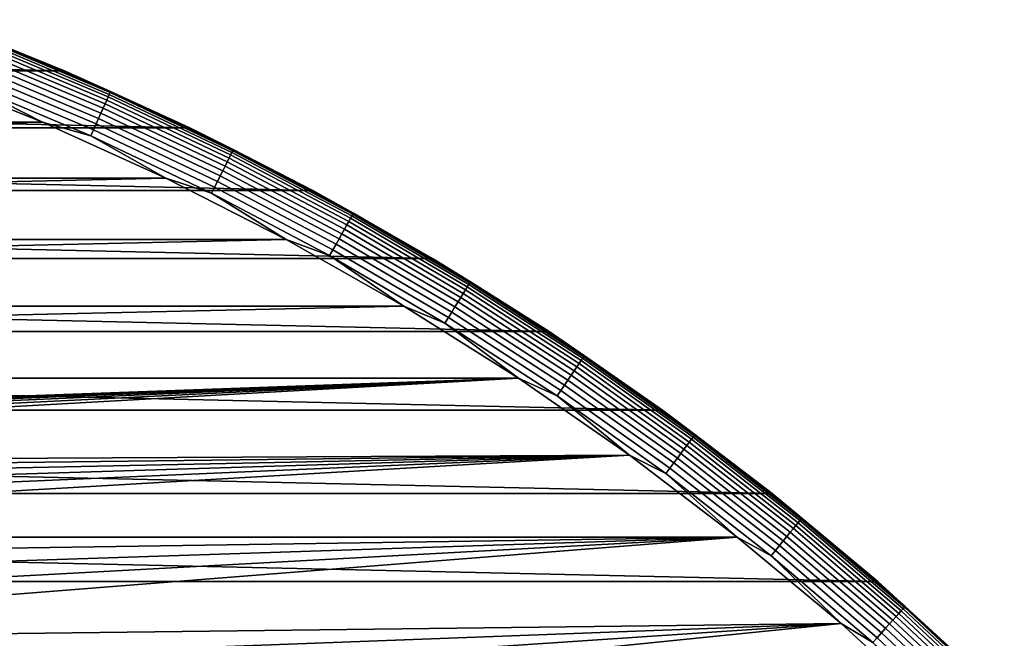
# Model space of a CAD drawing. Header units: metres. Extents: x -28 to 70, y -218 to 28.
# Tile 399 of 463: x 10 to 19, y 20 to 26. Entities that reach past the tile are written whole.
import ezdxf

# ---------------------------------------------------------------- set-up
doc = ezdxf.new("R2010")
doc.units = ezdxf.units.M
doc.layers.add('solid_10_261_432_XXX', color=7, linetype='CONTINUOUS')

msp = doc.modelspace()

# ---------------------------------------------------------------- linework, layer by layer
at = {"layer": 'solid_10_261_432_XXX'}
for points in [[(-10.808199, 25.28701, -5), (-9.662813, 25.746456, -5), (10.808199, 25.28701, -5)], [(-9.662813, 25.746456, -5), (9.662813, 25.746456, -5), (10.808199, 25.28701, -5)], [(9.662807, 25.74646, -0.5), (10.808187, 25.287014, -0.5), (10.808199, 25.28701, -5), (9.662813, 25.746456, -5)], [(10.099484, 25.574486, -0.440391), (10.808187, 25.287014, -0.5), (9.662807, 25.74646, -0.5)], [(11.186278, 25.025391, -0.216316), (10.068373, 25.495705, -0.216316), (10.054696, 25.461071, -0.16871), (11.171083, 24.991396, -0.16871)], [(11.199019, 25.053894, -0.268066), (10.079841, 25.524742, -0.268066), (10.068373, 25.495705, -0.216316), (11.186278, 25.025391, -0.216316)], [(11.209119, 25.076488, -0.323206), (10.08893, 25.54776, -0.323206), (10.079841, 25.524742, -0.268066), (11.199019, 25.053894, -0.268066)], [(10.08893, 25.54776, -0.323206), (11.209119, 25.076488, -0.323206), (11.216429, 25.092842, -0.380929), (10.09551, 25.564423, -0.380929)], [(10.09551, 25.564423, -0.380929), (11.216429, 25.092842, -0.380929), (11.220844, 25.10272, -0.440391), (10.099484, 25.574486, -0.440391)], [(11.220844, 25.10272, -0.440391), (10.808187, 25.287014, -0.5), (10.099484, 25.574486, -0.440391)], [(11.153654, 24.952406, -0.125945), (10.039009, 25.421347, -0.125945), (10.021542, 25.377115, -0.088645), (11.134248, 24.908991, -0.088645)], [(11.171083, 24.991396, -0.16871), (10.054696, 25.461071, -0.16871), (10.039009, 25.421347, -0.125945), (11.153654, 24.952406, -0.125945)], [(11.113146, 24.861782, -0.057356), (10.002549, 25.32902, -0.057356), (9.982308, 25.277765, -0.032535), (11.090658, 24.811474, -0.032535)], [(11.134248, 24.908991, -0.088645), (10.021542, 25.377115, -0.088645), (10.002549, 25.32902, -0.057356), (11.113146, 24.861782, -0.057356)], [(-11.931824, 24.776632, -5), (-10.808199, 25.28701, -5), (11.931824, 24.776632, -5)], [(-10.808199, 25.28701, -5), (10.808199, 25.28701, -5), (11.931824, 24.776632, -5)], [(10.611524, 24.827314), (9.486959, 25.278402), (-10.611567, 24.827295)], [(9.93928, 25.168806, -0.003646), (9.486959, 25.278402), (10.611524, 24.827314)], [(11.090658, 24.811474, -0.032535), (9.982308, 25.277765, -0.032535), (9.961115, 25.2241, -0.014544), (11.067112, 24.758797, -0.014544)], [(10.808187, 25.287014, -0.5), (11.931802, 24.776644, -0.5), (11.931824, 24.776632, -5), (10.808199, 25.28701, -5)], [(11.220844, 25.10272, -0.440391), (11.931802, 24.776644, -0.5), (10.808187, 25.287014, -0.5)], [(11.067112, 24.758797, -0.014544), (9.961115, 25.2241, -0.014544), (9.93928, 25.168806, -0.003646), (11.042852, 24.704525, -0.003646)], [(11.042852, 24.704525, -0.003646), (9.93928, 25.168806, -0.003646), (10.611524, 24.827314)], [(12.296275, 24.534002, -0.268066), (11.199019, 25.053894, -0.268066), (11.186278, 25.025391, -0.216316), (12.282287, 24.50609, -0.216316)], [(12.307364, 24.556128, -0.323206), (11.209119, 25.076488, -0.323206), (11.199019, 25.053894, -0.268066), (12.296275, 24.534002, -0.268066)], [(11.209119, 25.076488, -0.323206), (12.307364, 24.556128, -0.323206), (12.315392, 24.572142, -0.380929), (11.216429, 25.092842, -0.380929)], [(11.216429, 25.092842, -0.380929), (12.315392, 24.572142, -0.380929), (12.320239, 24.581814, -0.440391), (11.220844, 25.10272, -0.440391)], [(12.320239, 24.581814, -0.440391), (11.931802, 24.776644, -0.5), (11.220844, 25.10272, -0.440391)], [(12.265602, 24.472801, -0.16871), (11.171083, 24.991396, -0.16871), (11.153654, 24.952406, -0.125945), (12.246466, 24.43462, -0.125945)], [(12.282287, 24.50609, -0.216316), (11.186278, 25.025391, -0.216316), (11.171083, 24.991396, -0.16871), (12.265602, 24.472801, -0.16871)], [(12.225158, 24.392105, -0.088645), (11.134248, 24.908991, -0.088645), (11.113146, 24.861782, -0.057356), (12.201988, 24.345877, -0.057356)], [(12.246466, 24.43462, -0.125945), (11.153654, 24.952406, -0.125945), (11.134248, 24.908991, -0.088645), (12.225158, 24.392105, -0.088645)], [(10.611524, 24.827314), (-10.611567, 24.827295), (-11.714718, 24.326229)], [(11.714675, 24.326248), (10.611524, 24.827314), (-11.714718, 24.326229)], [(11.042852, 24.704525, -0.003646), (10.611524, 24.827314), (11.714675, 24.326248)], [(12.177298, 24.296612, -0.032535), (11.090658, 24.811474, -0.032535), (11.067112, 24.758797, -0.014544), (12.151444, 24.245029, -0.014544)], [(12.201988, 24.345877, -0.057356), (11.113146, 24.861782, -0.057356), (11.090658, 24.811474, -0.032535), (12.177298, 24.296612, -0.032535)], [(-13.031395, 24.216373, -5), (-11.931824, 24.776632, -5), (13.031395, 24.216373, -5)], [(-11.931824, 24.776632, -5), (11.931824, 24.776632, -5), (13.031395, 24.216373, -5)], [(12.151444, 24.245029, -0.014544), (11.067112, 24.758797, -0.014544), (11.042852, 24.704525, -0.003646), (12.124807, 24.191883, -0.003646)], [(12.124807, 24.191883, -0.003646), (11.042852, 24.704525, -0.003646), (11.714675, 24.326248)], [(11.931802, 24.776644, -0.5), (13.031386, 24.216377, -0.5), (13.031395, 24.216373, -5), (11.931824, 24.776632, -5)], [(12.320239, 24.581814, -0.440391), (13.031386, 24.216377, -0.5), (11.931802, 24.776644, -0.5)], [(13.369461, 23.966084, -0.268066), (12.296275, 24.534002, -0.268066), (12.282287, 24.50609, -0.216316), (13.354252, 23.938818, -0.216316)], [(13.381517, 23.987696, -0.323206), (12.307364, 24.556128, -0.323206), (12.296275, 24.534002, -0.268066), (13.369461, 23.966084, -0.268066)], [(13.390245, 24.003342, -0.380929), (12.315392, 24.572142, -0.380929), (12.307364, 24.556128, -0.323206), (13.381517, 23.987696, -0.323206)], [(12.315392, 24.572142, -0.380929), (13.390245, 24.003342, -0.380929), (13.395516, 24.012789, -0.440391), (12.320239, 24.581814, -0.440391)], [(13.395516, 24.012789, -0.440391), (13.031386, 24.216377, -0.5), (12.320239, 24.581814, -0.440391)], [(13.315305, 23.869001, -0.125945), (12.246466, 24.43462, -0.125945), (12.225158, 24.392105, -0.088645), (13.292136, 23.827471, -0.088645)], [(13.336111, 23.9063, -0.16871), (12.265602, 24.472801, -0.16871), (12.246466, 24.43462, -0.125945), (13.315305, 23.869001, -0.125945)], [(13.354252, 23.938818, -0.216316), (12.282287, 24.50609, -0.216316), (12.265602, 24.472801, -0.16871), (13.336111, 23.9063, -0.16871)], [(13.266945, 23.782312, -0.057356), (12.201988, 24.345877, -0.057356), (12.177298, 24.296612, -0.032535), (13.240099, 23.734188, -0.032535)], [(13.292136, 23.827471, -0.088645), (12.225158, 24.392105, -0.088645), (12.201988, 24.345877, -0.057356), (13.266945, 23.782312, -0.057356)], [(11.714675, 24.326248), (-11.714718, 24.326229), (-12.794302, 23.776161)], [(12.79426, 23.776182), (11.714675, 24.326248), (-12.794302, 23.776161)], [(12.124807, 24.191883, -0.003646), (11.714675, 24.326248), (12.79426, 23.776182)], [(13.240099, 23.734188, -0.032535), (12.177298, 24.296612, -0.032535), (12.151444, 24.245029, -0.014544), (13.211989, 23.6838, -0.014544)], [(-14.104724, 23.607344, -5), (-13.031395, 24.216373, -5), (14.104724, 23.607344, -5)], [(-13.031395, 24.216373, -5), (13.031395, 24.216373, -5), (14.104724, 23.607344, -5)], [(13.211989, 23.6838, -0.014544), (12.151444, 24.245029, -0.014544), (12.124807, 24.191883, -0.003646), (13.183028, 23.631884, -0.003646)], [(13.183028, 23.631884, -0.003646), (12.124807, 24.191883, -0.003646), (12.79426, 23.776182)], [(13.031386, 24.216377, -0.5), (14.104729, 23.607344, -0.5), (14.104724, 23.607344, -5), (13.031395, 24.216373, -5)], [(13.395516, 24.012789, -0.440391), (14.104729, 23.607344, -0.5), (13.031386, 24.216377, -0.5)], [(13.381517, 23.987696, -0.323206), (14.429477, 23.372309, -0.323206), (14.438888, 23.387552, -0.380929), (13.390245, 24.003342, -0.380929)], [(13.390245, 24.003342, -0.380929), (14.438888, 23.387552, -0.380929), (14.444571, 23.396757, -0.440391), (13.395516, 24.012789, -0.440391)], [(14.444571, 23.396757, -0.440391), (14.104729, 23.607344, -0.5), (13.395516, 24.012789, -0.440391)], [(14.380513, 23.292999, -0.16871), (13.336111, 23.9063, -0.16871), (13.315305, 23.869001, -0.125945), (14.358078, 23.256659, -0.125945)], [(14.400075, 23.324684, -0.216316), (13.354252, 23.938818, -0.216316), (13.336111, 23.9063, -0.16871), (14.380513, 23.292999, -0.16871)], [(14.416475, 23.35125, -0.268066), (13.369461, 23.966084, -0.268066), (13.354252, 23.938818, -0.216316), (14.400075, 23.324684, -0.216316)], [(14.429477, 23.372309, -0.323206), (13.381517, 23.987696, -0.323206), (13.369461, 23.966084, -0.268066), (14.416475, 23.35125, -0.268066)], [(14.333096, 23.216194, -0.088645), (13.292136, 23.827471, -0.088645), (13.266945, 23.782312, -0.057356), (14.305931, 23.172194, -0.057356)], [(14.358078, 23.256659, -0.125945), (13.315305, 23.869001, -0.125945), (13.292136, 23.827471, -0.088645), (14.333096, 23.216194, -0.088645)], [(12.79426, 23.776182), (-12.794302, 23.776161), (-13.848136, 23.178204)], [(13.848095, 23.178228), (12.79426, 23.776182), (-13.848136, 23.178204)], [(13.183028, 23.631884, -0.003646), (12.79426, 23.776182), (13.848095, 23.178228)], [(14.276982, 23.125303, -0.032535), (13.240099, 23.734188, -0.032535), (13.211989, 23.6838, -0.014544), (14.246672, 23.076208, -0.014544)], [(14.305931, 23.172194, -0.057356), (13.266945, 23.782312, -0.057356), (13.240099, 23.734188, -0.032535), (14.276982, 23.125303, -0.032535)], [(14.246672, 23.076208, -0.014544), (13.211989, 23.6838, -0.014544), (13.183028, 23.631884, -0.003646), (14.215442, 23.025623, -0.003646)], [(-15.149656, 22.950771, -5), (-14.104724, 23.607344, -5), (15.149656, 22.950771, -5)], [(-14.104724, 23.607344, -5), (14.104724, 23.607344, -5), (15.149656, 22.950771, -5)], [(14.215442, 23.025623, -0.003646), (13.183028, 23.631884, -0.003646), (13.848095, 23.178228)], [(14.104729, 23.607344, -0.5), (15.149665, 22.950766, -0.5), (15.149656, 22.950771, -5), (14.104724, 23.607344, -5)], [(14.444571, 23.396757, -0.440391), (15.149665, 22.950766, -0.5), (14.104729, 23.607344, -0.5)], [(14.429477, 23.372309, -0.323206), (15.449188, 22.711168, -0.323206), (15.459265, 22.725981, -0.380929), (14.438888, 23.387552, -0.380929)], [(14.438888, 23.387552, -0.380929), (15.459265, 22.725981, -0.380929), (15.46535, 22.734926, -0.440391), (14.444571, 23.396757, -0.440391)], [(15.46535, 22.734926, -0.440391), (15.149665, 22.950766, -0.5), (14.444571, 23.396757, -0.440391)], [(15.396766, 22.634104, -0.16871), (14.380513, 23.292999, -0.16871), (14.358078, 23.256659, -0.125945), (15.372745, 22.598791, -0.125945)], [(15.417709, 22.664892, -0.216316), (14.400075, 23.324684, -0.216316), (14.380513, 23.292999, -0.16871), (15.396766, 22.634104, -0.16871)], [(15.435269, 22.690706, -0.268066), (14.416475, 23.35125, -0.268066), (14.400075, 23.324684, -0.216316), (15.417709, 22.664892, -0.216316)], [(15.449188, 22.711168, -0.323206), (14.429477, 23.372309, -0.323206), (14.416475, 23.35125, -0.268066), (15.435269, 22.690706, -0.268066)], [(15.345997, 22.559469, -0.088645), (14.333096, 23.216194, -0.088645), (14.305931, 23.172194, -0.057356), (15.316913, 22.516714, -0.057356)], [(15.372745, 22.598791, -0.125945), (14.358078, 23.256659, -0.125945), (14.333096, 23.216194, -0.088645), (15.345997, 22.559469, -0.088645)], [(13.848095, 23.178228), (-13.848136, 23.178204), (-14.874039, 22.533596)], [(14.873999, 22.533623), (13.848095, 23.178228), (-14.874039, 22.533596)], [(14.215442, 23.025623, -0.003646), (13.848095, 23.178228), (14.873999, 22.533623)], [(15.285918, 22.471151, -0.032535), (14.276982, 23.125303, -0.032535), (14.246672, 23.076208, -0.014544), (15.253466, 22.423443, -0.014544)], [(15.316913, 22.516714, -0.057356), (14.305931, 23.172194, -0.057356), (14.276982, 23.125303, -0.032535), (15.285918, 22.471151, -0.032535)], [(15.253466, 22.423443, -0.014544), (14.246672, 23.076208, -0.014544), (14.215442, 23.025623, -0.003646), (15.220029, 22.37429, -0.003646)], [(15.220029, 22.37429, -0.003646), (14.215442, 23.025623, -0.003646), (14.873999, 22.533623)], [(-16.164074, 22.247982, -5), (-15.149656, 22.950771, -5), (16.164074, 22.247982, -5)], [(-15.149656, 22.950771, -5), (15.149656, 22.950771, -5), (16.164074, 22.247982, -5)], [(15.149665, 22.950766, -0.5), (16.164093, 22.247969, -0.5), (16.164074, 22.247982, -5), (15.149656, 22.950771, -5)], [(15.46535, 22.734926, -0.440391), (16.164093, 22.247969, -0.5), (15.149665, 22.950766, -0.5)], [(16.423847, 21.985743, -0.268066), (15.435269, 22.690706, -0.268066), (15.417709, 22.664892, -0.216316), (16.405163, 21.960732, -0.216316)], [(16.438658, 22.005569, -0.323206), (15.449188, 22.711168, -0.323206), (15.435269, 22.690706, -0.268066), (16.423847, 21.985743, -0.268066)], [(15.449188, 22.711168, -0.323206), (16.438658, 22.005569, -0.323206), (16.449379, 22.019922, -0.380929), (15.459265, 22.725981, -0.380929)], [(15.459265, 22.725981, -0.380929), (16.449379, 22.019922, -0.380929), (16.455854, 22.028589, -0.440391), (15.46535, 22.734926, -0.440391)], [(16.455854, 22.028589, -0.440391), (16.164093, 22.247969, -0.5), (15.46535, 22.734926, -0.440391)], [(16.357319, 21.896683, -0.125945), (15.372745, 22.598791, -0.125945), (15.345997, 22.559469, -0.088645), (16.328857, 21.858583, -0.088645)], [(16.382877, 21.930899, -0.16871), (15.396766, 22.634104, -0.16871), (15.372745, 22.598791, -0.125945), (16.357319, 21.896683, -0.125945)], [(16.405163, 21.960732, -0.216316), (15.417709, 22.664892, -0.216316), (15.396766, 22.634104, -0.16871), (16.382877, 21.930899, -0.16871)], [(-14.874039, 22.533596), (-15.870024, 21.843588), (0, 22), (14.873999, 22.533623)], [(14.873999, 22.533623), (0, 22), (0.523535, 21.993769)], [(14.873999, 22.533623), (0.523535, 21.993769), (1.046814, 21.97508)], [(14.873999, 22.533623), (1.046814, 21.97508), (1.569467, 21.943945)], [(14.873999, 22.533623), (1.569467, 21.943945), (2.091219, 21.900383)], [(14.873999, 22.533623), (2.091219, 21.900383), (2.611826, 21.844412)], [(14.873999, 22.533623), (2.611826, 21.844412), (3.130936, 21.77607), (15.869986, 21.843615)], [(15.220029, 22.37429, -0.003646), (14.873999, 22.533623), (15.869986, 21.843615)], [(16.297911, 21.817158, -0.057356), (15.316913, 22.516714, -0.057356), (15.285918, 22.471151, -0.032535), (16.264931, 21.77301, -0.032535)], [(16.328857, 21.858583, -0.088645), (15.345997, 22.559469, -0.088645), (15.316913, 22.516714, -0.057356), (16.297911, 21.817158, -0.057356)], [(16.2304, 21.726784, -0.014544), (15.253466, 22.423443, -0.014544), (15.220029, 22.37429, -0.003646), (16.194822, 21.679157, -0.003646)], [(16.264931, 21.77301, -0.032535), (15.285918, 22.471151, -0.032535), (15.253466, 22.423443, -0.014544), (16.2304, 21.726784, -0.014544)], [(16.194822, 21.679157, -0.003646), (15.220029, 22.37429, -0.003646), (15.869986, 21.843615)], [(-17.145966, 21.50037, -5), (-16.164074, 22.247982, -5), (17.145966, 21.50037, -5)], [(-16.164074, 22.247982, -5), (16.164074, 22.247982, -5), (17.145966, 21.50037, -5)], [(16.164093, 22.247969, -0.5), (17.145967, 21.500368, -0.5), (17.145966, 21.50037, -5), (16.164074, 22.247982, -5)], [(16.455854, 22.028589, -0.440391), (17.145967, 21.500368, -0.5), (16.164093, 22.247969, -0.5)], [(17.380276, 21.237741, -0.268066), (16.423847, 21.985743, -0.268066), (16.405163, 21.960732, -0.216316), (17.360502, 21.213581, -0.216316)], [(17.395948, 21.256895, -0.323206), (16.438658, 22.005569, -0.323206), (16.423847, 21.985743, -0.268066), (17.380276, 21.237741, -0.268066)], [(16.438658, 22.005569, -0.323206), (17.395948, 21.256895, -0.323206), (17.407295, 21.270758, -0.380929), (16.449379, 22.019922, -0.380929)], [(16.449379, 22.019922, -0.380929), (17.407295, 21.270758, -0.380929), (17.414146, 21.279131, -0.440391), (16.455854, 22.028589, -0.440391)], [(17.414146, 21.279131, -0.440391), (17.145967, 21.500368, -0.5), (16.455854, 22.028589, -0.440391)], [(17.309872, 21.151712, -0.125945), (16.357319, 21.896683, -0.125945), (16.328857, 21.858583, -0.088645), (17.279753, 21.11491, -0.088645)], [(17.33692, 21.184765, -0.16871), (16.382877, 21.930899, -0.16871), (16.357319, 21.896683, -0.125945), (17.309872, 21.151712, -0.125945)], [(17.360502, 21.213581, -0.216316), (16.405163, 21.960732, -0.216316), (16.382877, 21.930899, -0.16871), (17.33692, 21.184765, -0.16871)], [(15.869986, 21.843615), (3.130936, 21.77607), (3.648249, 21.695396)], [(15.869986, 21.843615), (3.648249, 21.695396), (4.163525, 21.602432)], [(15.869986, 21.843615), (4.163525, 21.602432), (4.676449, 21.497229)], [(15.869986, 21.843615), (4.676449, 21.497229), (5.186689, 21.379856)], [(15.869986, 21.843615), (5.186689, 21.379856), (5.69401, 21.25037)], [(15.869986, 21.843615), (5.69401, 21.25037), (6.19813, 21.108841), (16.834013, 21.109619)], [(16.194822, 21.679157, -0.003646), (15.869986, 21.843615), (16.834013, 21.109619)], [(17.247004, 21.074892, -0.057356), (16.297911, 21.817158, -0.057356), (16.264931, 21.77301, -0.032535), (17.212105, 21.032246, -0.032535)], [(17.279753, 21.11491, -0.088645), (16.328857, 21.858583, -0.088645), (16.297911, 21.817158, -0.057356), (17.247004, 21.074892, -0.057356)], [(17.175562, 20.987595, -0.014544), (16.2304, 21.726784, -0.014544), (16.194822, 21.679157, -0.003646), (17.137913, 20.941587, -0.003646)], [(17.212105, 21.032246, -0.032535), (16.264931, 21.77301, -0.032535), (16.2304, 21.726784, -0.014544), (17.175562, 20.987595, -0.014544)], [(17.137913, 20.941587, -0.003646), (16.194822, 21.679157, -0.003646), (16.834013, 21.109619)], [(-18.093325, 20.709457, -5), (-17.145966, 21.50037, -5), (18.093325, 20.709457, -5)], [(-17.145966, 21.50037, -5), (17.145966, 21.50037, -5), (18.093325, 20.709457, -5)], [(17.145967, 21.500368, -0.5), (18.093313, 20.709467, -0.5), (18.093325, 20.709457, -5), (17.145966, 21.50037, -5)], [(17.414146, 21.279131, -0.440391), (18.093313, 20.709467, -0.5), (17.145967, 21.500368, -0.5)], [(18.319185, 20.466608, -0.323206), (17.395948, 21.256895, -0.323206), (17.380276, 21.237741, -0.268066), (18.302681, 20.448168, -0.268066)], [(17.395948, 21.256895, -0.323206), (18.319185, 20.466608, -0.323206), (18.331133, 20.479956, -0.380929), (17.407295, 21.270758, -0.380929)], [(17.407295, 21.270758, -0.380929), (18.331133, 20.479956, -0.380929), (18.338348, 20.488018, -0.440391), (17.414146, 21.279131, -0.440391)], [(18.338348, 20.488018, -0.440391), (18.093313, 20.709467, -0.5), (17.414146, 21.279131, -0.440391)], [(18.257023, 20.39716, -0.16871), (17.33692, 21.184765, -0.16871), (17.309872, 21.151712, -0.125945), (18.22854, 20.365335, -0.125945)], [(18.281858, 20.424904, -0.216316), (17.360502, 21.213581, -0.216316), (17.33692, 21.184765, -0.16871), (18.257023, 20.39716, -0.16871)], [(18.302681, 20.448168, -0.268066), (17.380276, 21.237741, -0.268066), (17.360502, 21.213581, -0.216316), (18.281858, 20.424904, -0.216316)], [(16.834013, 21.109619), (6.19813, 21.108841), (6.6987, 20.955366)], [(16.834013, 21.109619), (6.6987, 20.955366), (7.195482, 20.790022)], [(16.834013, 21.109619), (7.195482, 20.790022), (7.688225, 20.612888)], [(16.834013, 21.109619), (7.688225, 20.612888), (8.176576, 20.424093)], [(16.834013, 21.109619), (8.176576, 20.424093), (8.660292, 20.223732), (17.764107, 20.333138)], [(17.137913, 20.941587, -0.003646), (16.834013, 21.109619), (17.764107, 20.333138)], [(18.196823, 20.329901, -0.088645), (17.279753, 21.11491, -0.088645), (17.247004, 21.074892, -0.057356), (18.162336, 20.291372, -0.057356)], [(18.22854, 20.365335, -0.125945), (17.309872, 21.151712, -0.125945), (17.279753, 21.11491, -0.088645), (18.196823, 20.329901, -0.088645)], [(18.125584, 20.250311, -0.032535), (17.212105, 21.032246, -0.032535), (17.175562, 20.987595, -0.014544), (18.087103, 20.207319, -0.014544)], [(18.162336, 20.291372, -0.057356), (17.247004, 21.074892, -0.057356), (17.212105, 21.032246, -0.032535), (18.125584, 20.250311, -0.032535)], [(18.087103, 20.207319, -0.014544), (17.175562, 20.987595, -0.014544), (17.137913, 20.941587, -0.003646), (18.047455, 20.163023, -0.003646)], [(18.047455, 20.163023, -0.003646), (17.137913, 20.941587, -0.003646), (17.764107, 20.333138)], [(-19.004232, 19.87685, -5), (-18.093325, 20.709457, -5), (19.004232, 19.87685, -5)], [(-18.093325, 20.709457, -5), (18.093325, 20.709457, -5), (19.004232, 19.87685, -5)], [(18.093313, 20.709467, -0.5), (19.004221, 19.876862, -0.5), (19.004232, 19.87685, -5), (18.093325, 20.709457, -5)], [(18.338348, 20.488018, -0.440391), (19.004221, 19.876862, -0.5), (18.093313, 20.709467, -0.5)], [(19.206562, 19.636257, -0.323206), (18.319185, 20.466608, -0.323206), (18.302681, 20.448168, -0.268066), (19.189257, 19.618565, -0.268066)], [(18.319185, 20.466608, -0.323206), (19.206562, 19.636257, -0.323206), (19.219088, 19.649063, -0.380929), (18.331133, 20.479956, -0.380929)], [(18.331133, 20.479956, -0.380929), (19.219088, 19.649063, -0.380929), (19.226654, 19.656797, -0.440391), (18.338348, 20.488018, -0.440391)], [(19.226654, 19.656797, -0.440391), (19.004221, 19.876862, -0.5), (18.338348, 20.488018, -0.440391)], [(19.14139, 19.569626, -0.16871), (18.257023, 20.39716, -0.16871), (18.22854, 20.365335, -0.125945), (19.111525, 19.539095, -0.125945)], [(19.167427, 19.596245, -0.216316), (18.281858, 20.424904, -0.216316), (18.257023, 20.39716, -0.16871), (19.14139, 19.569626, -0.16871)], [(19.189257, 19.618565, -0.268066), (18.302681, 20.448168, -0.268066), (18.281858, 20.424904, -0.216316), (19.167427, 19.596245, -0.216316)], [(17.764107, 20.333138), (8.660292, 20.223732), (9.139139, 20.0119)], [(17.764107, 20.333138), (9.139139, 20.0119), (9.612785, 19.788742)], [(17.764107, 20.333138), (9.612785, 19.788742), (10.080972, 19.554386)], [(17.764107, 20.333138), (10.080972, 19.554386), (10.543481, 19.308937), (18.658464, 19.515678)], [(18.047455, 20.163023, -0.003646), (17.764107, 20.333138), (18.658464, 19.515678)], [(19.042114, 19.46813, -0.057356), (18.162336, 20.291372, -0.057356), (18.125584, 20.250311, -0.032535), (19.003582, 19.428736, -0.032535)], [(19.078272, 19.505096, -0.088645), (18.196823, 20.329901, -0.088645), (18.162336, 20.291372, -0.057356), (19.042114, 19.46813, -0.057356)], [(19.111525, 19.539095, -0.125945), (18.22854, 20.365335, -0.125945), (18.196823, 20.329901, -0.088645), (19.078272, 19.505096, -0.088645)], [(18.963236, 19.387487, -0.014544), (18.087103, 20.207319, -0.014544), (18.047455, 20.163023, -0.003646), (18.921669, 19.34499, -0.003646)], [(19.003582, 19.428736, -0.032535), (18.125584, 20.250311, -0.032535), (18.087103, 20.207319, -0.014544), (18.963236, 19.387487, -0.014544)]]:
    msp.add_3dface(points, dxfattribs=at)

doc.saveas('drawing.dxf')
